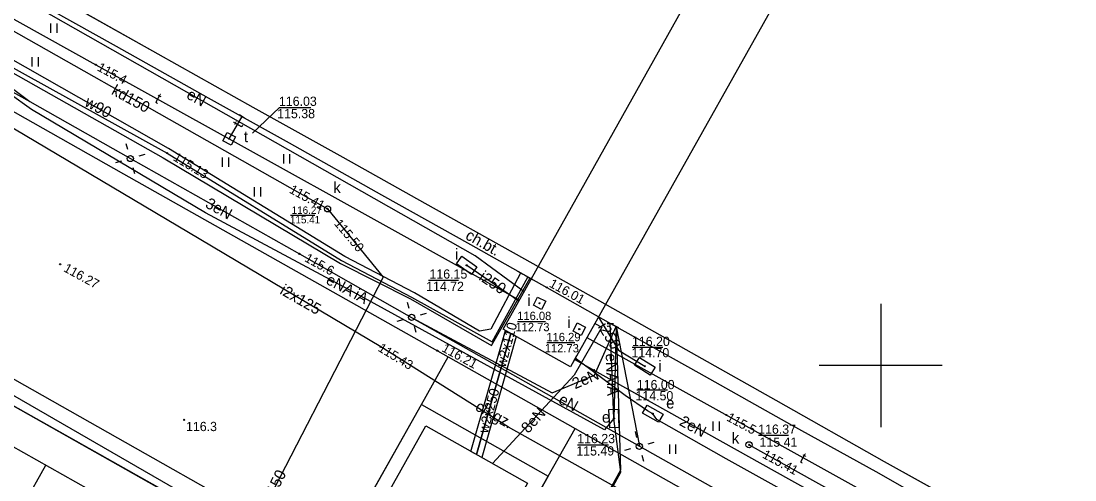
# Model space of a CAD drawing. Extents: x 6434771 to 6436222, y 5663454 to 5664782.
# Drawn here: x 6435430.2 to 6435515.8, y 5664090.7 to 5664127.9 of the extents above; entities that cross this region are included whole.
import ezdxf

# ---------------------------------------------------------------- set-up
doc = ezdxf.new("R2010")
doc.units = 0
for name, color, linetype in [('Warstwa 1', 7, 'Continuous'), ('Warstwa 10', 7, 'Continuous'), ('Warstwa 11', 7, 'Continuous'), ('Warstwa 12', 7, 'Continuous'), ('Warstwa 13', 7, 'Continuous'), ('Warstwa 14', 7, 'Continuous'), ('Warstwa 15', 7, 'Continuous'), ('Warstwa 18', 7, 'Continuous'), ('Warstwa 2', 7, 'Continuous'), ('Warstwa 20', 7, 'Continuous'), ('Warstwa 21', 7, 'Continuous'), ('Warstwa 25', 7, 'Continuous'), ('Warstwa 4', 7, 'Continuous'), ('Warstwa 5', 7, 'Continuous'), ('Warstwa 6', 7, 'Continuous'), ('Warstwa 63', 7, 'Continuous'), ('Warstwa 7', 7, 'Continuous'), ('Warstwa 8', 7, 'Continuous'), ('Warstwa 9', 7, 'Continuous')]:
    doc.layers.add(name, color=color, linetype=linetype)

msp = doc.modelspace()

# ---------------------------------------------------------------- linework, layer by layer
at = {"layer": 'Warstwa 1'}
for p, q in [((6435432.555, 5664130.243), (6435441.335, 5664125.287)), ((6435441.335, 5664125.287), (6435449.034, 5664120.974)), ((6435449.034, 5664120.974), (6435456.345, 5664116.905)), ((6435456.345, 5664116.905), (6435462.991, 5664113.165)), ((6435462.991, 5664113.165), (6435470.183, 5664109.158)), ((6435470.183, 5664109.158), (6435477.176, 5664105.243)), ((6435477.176, 5664105.243), (6435484.606, 5664101.064)), ((6435484.606, 5664101.064), (6435491.5, 5664097.18)), ((6435427.196, 5664098.076), (6435493.063, 5664060.99)), ((6435427.196, 5664098.076), (6435493.063, 5664060.99)), ((6435491.5, 5664097.18), (6435500.291, 5664092.224)), ((6435500.291, 5664092.224), (6435507.89, 5664088.002))]:
    msp.add_line(p, q, dxfattribs=at)
at = {"layer": 'Warstwa 10'}
for p, q in [((6435425.735, 5664095.564), (6435452.26, 5664080.69)), ((6435428.664, 5664085.555), (6435432.256, 5664091.907))]:
    msp.add_line(p, q, dxfattribs=at)
msp.add_lwpolyline([(6435512.08, 5664031.68), (6435519.26, 5664044.9), (6435520.43, 5664047.46), (6435517.52, 5664049.32), (6435488.86, 5664065.55), (6435459.11, 5664082.2), (6435427.46, 5664100.1), (6435402.03, 5664114.43), (6435399.19, 5664115.75), (6435391.2, 5664109.31), (6435384.85, 5664113.55), (6435364.69, 5664124.71), (6435341.99, 5664084.56), (6435345.46, 5664082.7), (6435349.36, 5664079.95), (6435341.23, 5664057.14), (6435338.72, 5664053.07), (6435311.53, 5664008.68), (6435286.89, 5663965.43), (6435277.879, 5663970.039)], dxfattribs=at)
at = {"layer": 'Warstwa 11'}
msp.add_lwpolyline([(6435424.379, 5664134.822), (6435432.555, 5664130.243), (6435441.335, 5664125.287), (6435449.034, 5664120.974), (6435456.345, 5664116.905), (6435462.991, 5664113.165), (6435470.183, 5664109.158), (6435477.176, 5664105.243), (6435484.606, 5664101.064), (6435491.5, 5664097.18), (6435500.291, 5664092.224), (6435507.89, 5664088.002), (6435515.369, 5664083.682), (6435522.343, 5664079.818), (6435525.422, 5664078.121)], dxfattribs=at)
at = {"layer": 'Warstwa 12'}
msp.add_line((6435478.531, 5664103.167), (6435478.35, 5664095.7), dxfattribs=at)
for points in [[(6435478.35, 5664095.7), (6435477.58, 5664094.78), (6435457.22, 5664105.95), (6435445.19, 5664112.38), (6435431.09, 5664120.76), (6435421.98, 5664127.25), (6435405.57, 5664135.69), (6435409.44, 5664142.14), (6435410.09, 5664141.9), (6435416, 5664151.63)], [(6435478.35, 5664095.7), (6435477.58, 5664094.78), (6435457.22, 5664105.95), (6435445.19, 5664112.38), (6435431.09, 5664120.76), (6435421.98, 5664127.25), (6435405.57, 5664135.69), (6435409.44, 5664142.14), (6435410.09, 5664141.9), (6435416, 5664151.63)], [(6435399.358, 5664149.784), (6435405.585, 5664140.419), (6435430.938, 5664121.422)], [(6435471.063, 5664105.991), (6435467.09, 5664108.905), (6435421.449, 5664134.807), (6435409.393, 5664141.833), (6435398.205, 5664147.048)], [(6435423.145, 5664135.337), (6435421.552, 5664132.606), (6435436.304, 5664124.407), (6435447.123, 5664118.397), (6435460.564, 5664110.934), (6435470.68, 5664105.309)], [(6435507.295, 5664079.249), (6435505.124, 5664075.095), (6435479.02, 5664089.831), (6435469.802, 5664094.992), (6435459.42, 5664101.508), (6435443.831, 5664110.796), (6435421.608, 5664123.965), (6435424.298, 5664128.932), (6435424.108, 5664132.225), (6435421.969, 5664134.001)], [(6435470.773, 5664107.501), (6435468.368, 5664102.96), (6435467.446, 5664102.791), (6435462.173, 5664105.884), (6435456.498, 5664108.833), (6435442.193, 5664117.606), (6435424.85, 5664127.456), (6435419.187, 5664130.564), (6435405.352, 5664120.251), (6435400.029, 5664122.838), (6435399.89, 5664122.91), (6435399.58, 5664123.14)], [(6435421.6, 5664126.625), (6435430.938, 5664121.422)], [(6435399.58, 5664123.14), (6435396.15, 5664116.95), (6435397.13, 5664116.31), (6435446.87, 5664087.62), (6435471.43, 5664073.42), (6435489.49, 5664063.95), (6435508.84, 5664053.25), (6435525.1, 5664044.89), (6435529.54, 5664053.33)], [(6435430.938, 5664121.422), (6435439.103, 5664116.793)], [(6435447.123, 5664118.397), (6435448.165, 5664120.204)], [(6435439.103, 5664116.793), (6435452.82, 5664109.057), (6435461.929, 5664103.907)], [(6435470.632, 5664105.224), (6435466.4, 5664108.124)], [(6435461.929, 5664103.907), (6435473.326, 5664097.79), (6435476.784, 5664099.228), (6435478.527, 5664103.158)], [(6435461.929, 5664103.907), (6435480.414, 5664093.444)], [(6435477.091, 5664103.936), (6435478.708, 5664101.235), (6435480.862, 5664099.939)], [(6435476.803, 5664103.422), (6435477.37, 5664103.111), (6435475.133, 5664099.208), (6435468.505, 5664092.037)], [(6435478.531, 5664103.167), (6435478.891, 5664091.522), (6435471.59, 5664078.26)], [(6435478.35, 5664095.7), (6435478.05, 5664103.41)], [(6435478.35, 5664095.7), (6435478.05, 5664103.41)], [(6435478.531, 5664103.167), (6435480.414, 5664093.444)], [(6435467.185, 5664092.783), (6435469.968, 5664102.606)], [(6435469.968, 5664102.606), (6435467.185, 5664092.783)], [(6435476.16, 5664102.266), (6435500.26, 5664088.875), (6435525.563, 5664074.819), (6435526.953, 5664077.459)], [(6435510.474, 5664080.791), (6435510.047, 5664081.076), (6435492.533, 5664090.768), (6435475.149, 5664100.477)], [(6435515.96, 5664076.64), (6435511.99, 5664078.77), (6435506.5, 5664081.98), (6435496.94, 5664087.15), (6435487.47, 5664092.44), (6435481.82, 5664095.61), (6435481.5, 5664096.09), (6435481.06, 5664096.33), (6435479.26, 5664097.56), (6435475.21, 5664100.59)], [(6435453.712, 5664051.833), (6435454.46, 5664052.811), (6435454.69, 5664053.12), (6435462.88, 5664075.87), (6435469.07, 5664073.4), (6435478.9, 5664091.36), (6435478.35, 5664095.7)], [(6435469.07, 5664073.4), (6435478.9, 5664091.36), (6435478.35, 5664095.7)], [(6435480.414, 5664093.444), (6435495.979, 5664084.686), (6435500.906, 5664081.907)]]:
    msp.add_lwpolyline(points, dxfattribs=at)
at = {"layer": 'Warstwa 13'}
msp.add_circle((6435443.474, 5664095.59), 0.045, dxfattribs=at)
at = {"layer": 'Warstwa 14'}
for p, q in [((6435452.096, 5664112.2), (6435454.077, 5664112.2)), ((6435463.299, 5664106.924), (6435465.727, 5664106.924)), ((6435470.532, 5664103.574), (6435472.789, 5664103.574)), ((6435472.913, 5664101.857), (6435475.17, 5664101.857)), ((6435479.822, 5664101.49), (6435482.306, 5664101.49)), ((6435482.689, 5664097.999), (6435480.196, 5664097.999)), ((6435490.087, 5664094.338), (6435492.526, 5664094.338)), ((6435475.379, 5664093.574), (6435477.914, 5664093.574))]:
    msp.add_line(p, q, dxfattribs=at)
msp.add_lwpolyline([(6435449.015, 5664118.851), (6435451.22, 5664120.941), (6435453.749, 5664120.941)], dxfattribs=at)
for centre in [(6435436.304, 5664124.407), (6435447.123, 5664118.397), (6435442.088, 5664117.237), (6435455.105, 5664112.71), (6435455.105, 5664112.71), (6435455.105, 5664112.71), (6435452.82, 5664109.057), (6435466.4, 5664108.124), (6435472.313, 5664105.052), (6435475.538, 5664102.953), (6435459.42, 5664101.508), (6435480.862, 5664099.939), (6435481.5, 5664096.09), (6435487.485, 5664095.979), (6435478.35, 5664095.7), (6435489.316, 5664093.567), (6435489.316, 5664093.567)]:
    msp.add_circle(centre, 0.045, dxfattribs=at)
at = {"layer": 'Warstwa 15'}
for points in [[(6435493.203, 5664145.521), (6435498.707, 5664142.445), (6435474.821, 5664099.892), (6435469.358, 5664102.948)], [(6435463.093, 5664095.093), (6435471.327, 5664090.444), (6435466.677, 5664082.189), (6435458.453, 5664086.849)]]:
    msp.add_lwpolyline(points, close=True, dxfattribs=at)
at = {"layer": 'Warstwa 18'}
msp.add_lwpolyline([(6435462.724, 5664096.838), (6435473.014, 5664091.033), (6435467.046, 5664080.445), (6435456.766, 5664086.269), (6435462.724, 5664096.838)], dxfattribs=at)
at = {"layer": 'Warstwa 2'}
for centre in [(6435439.103, 5664116.793), (6435461.929, 5664103.907), (6435480.414, 5664093.444)]:
    msp.add_circle(centre, 0.25, dxfattribs=at)
at = {"layer": 'Warstwa 20'}
for p, q in [((6435448.373, 5664120.065), (6435447.957, 5664120.343)), ((6435470.99, 5664107.376), (6435470.556, 5664107.626)), ((6435471.57, 5664107.056), (6435471.128, 5664107.292)), ((6435471.737, 5664106.952), (6435471.299, 5664107.192)), ((6435477.8, 5664103.4), (6435478.3, 5664103.42)), ((6435478.752, 5664103.05), (6435478.31, 5664103.284)), ((6435475.087, 5664100.372), (6435475.333, 5664100.808))]:
    msp.add_line(p, q, dxfattribs=at)
at = {"layer": 'Warstwa 21'}
msp.add_line((6435425.735, 5664095.564), (6435452.26, 5664080.69), dxfattribs=at)
at = {"layer": 'Warstwa 25'}
for centre in [(6435433.409, 5664108.212), (6435472.899, 5664106.335), (6435464.016, 5664101.202)]:
    msp.add_circle(centre, 0.045, dxfattribs=at)
at = {"layer": 'Warstwa 4'}
for points in [[(6435446.616, 5664118.241), (6435446.967, 5664118.904), (6435447.63, 5664118.553), (6435447.279, 5664117.89)], [(6435465.571, 5664108.247), (6435466.001, 5664108.861), (6435467.229, 5664108.001), (6435466.799, 5664107.387)], [(6435471.809, 5664104.887), (6435472.148, 5664105.556), (6435472.817, 5664105.217), (6435472.478, 5664104.548)], [(6435475.033, 5664102.792), (6435475.377, 5664103.458), (6435476.043, 5664103.114), (6435475.699, 5664102.448)], [(6435480.028, 5664100.023), (6435480.429, 5664100.657), (6435481.696, 5664099.855), (6435481.295, 5664099.221)], [(6435480.663, 5664096.136), (6435481.034, 5664096.787), (6435482.337, 5664096.044), (6435481.966, 5664095.393)], [(6435478.754, 5664094.965), (6435478.005, 5664094.936), (6435477.946, 5664096.435), (6435478.695, 5664096.464)]]:
    msp.add_lwpolyline(points, close=True, dxfattribs=at)
for points in [[(6435438.895, 5664117.514), (6435438.756, 5664117.994)], [(6435438.382, 5664116.585), (6435437.902, 5664116.446)], [(6435439.824, 5664117.001), (6435440.304, 5664117.14)], [(6435439.311, 5664116.072), (6435439.45, 5664115.592)], [(6435461.731, 5664104.63), (6435461.599, 5664105.113)], [(6435461.206, 5664103.709), (6435460.723, 5664103.577)], [(6435462.652, 5664104.105), (6435463.135, 5664104.237)], [(6435462.127, 5664103.184), (6435462.259, 5664102.701)], [(6435480.217, 5664094.168), (6435480.086, 5664094.65)], [(6435479.69, 5664093.247), (6435479.208, 5664093.116)], [(6435481.138, 5664093.641), (6435481.62, 5664093.772)], [(6435480.611, 5664092.72), (6435480.742, 5664092.238)]]:
    msp.add_lwpolyline(points, dxfattribs=at)
for centre in [(6435455.105, 5664112.71), (6435489.316, 5664093.567)]:
    msp.add_circle(centre, 0.25, dxfattribs=at)
at = {"layer": 'Warstwa 5'}
for p, q in [((6435412.891, 5664130.04), (6435438.538, 5664115.56)), ((6435430.562, 5664130.047), (6435437.963, 5664125.907)), ((6435432.654, 5664126.994), (6435432.654, 5664127.744)), ((6435433.154, 5664126.994), (6435433.154, 5664127.744)), ((6435437.963, 5664125.907), (6435445.423, 5664121.727)), ((6435431.139, 5664124.273), (6435431.139, 5664125.023)), ((6435431.639, 5664124.273), (6435431.639, 5664125.023)), ((6435445.423, 5664121.727), (6435451.999, 5664118.058)), ((6435451.999, 5664118.058), (6435459.479, 5664113.837)), ((6435446.585, 5664116.115), (6435446.585, 5664116.865)), ((6435447.085, 5664116.115), (6435447.085, 5664116.865)), ((6435451.554, 5664116.389), (6435451.554, 5664117.139)), ((6435452.054, 5664116.389), (6435452.054, 5664117.139)), ((6435438.538, 5664115.56), (6435464.016, 5664101.202)), ((6435449.188, 5664113.713), (6435449.188, 5664114.463)), ((6435449.688, 5664113.713), (6435449.688, 5664114.463)), ((6435459.479, 5664113.837), (6435466.711, 5664109.82)), ((6435466.711, 5664109.82), (6435472.899, 5664106.335)), ((6435472.899, 5664106.335), (6435478.074, 5664103.413)), ((6435478.074, 5664103.413), (6435485.226, 5664099.396)), ((6435464.016, 5664101.202), (6435464.902, 5664100.702)), ((6435462.724, 5664096.838), (6435464.902, 5664100.702)), ((6435485.226, 5664099.396), (6435492.786, 5664095.155)), ((6435462.724, 5664096.838), (6435473.014, 5664091.033)), ((6435486.413, 5664094.713), (6435486.413, 5664095.463)), ((6435486.913, 5664094.713), (6435486.913, 5664095.463)), ((6435492.786, 5664095.155), (6435499.611, 5664091.392)), ((6435473.014, 5664091.033), (6435475.191, 5664094.896)), ((6435475.191, 5664094.896), (6435485.512, 5664089.072)), ((6435482.88, 5664092.839), (6435482.88, 5664093.589)), ((6435483.38, 5664092.839), (6435483.38, 5664093.589)), ((6435499.611, 5664091.392), (6435514.868, 5664082.758))]:
    msp.add_line(p, q, dxfattribs=at)
at = {"layer": 'Warstwa 6'}
for points in [[(6435363.609, 5664077.113), (6435387.426, 5664119.857), (6435413.31, 5664105.924), (6435427.196, 5664098.076), (6435493.063, 5664060.99), (6435506.96, 5664053.173), (6435525.231, 5664042.382), (6435541.744, 5664033.383), (6435549.389, 5664047.071), (6435585.542, 5664026.395), (6435623.165, 5664009.022), (6435627.073, 5664014.655), (6435637.85, 5664030.095), (6435641.864, 5664030.387), (6435649.263, 5664050.158), (6435652.299, 5664065.522)], [(6435421.61, 5663811.04), (6435514.97, 5663977.09), (6435575.72, 5663942.78), (6435579.487, 5663948.005), (6435603.636, 5663981.906), (6435623.165, 5664009.022), (6435585.542, 5664026.395), (6435549.389, 5664047.071), (6435541.744, 5664033.383), (6435525.231, 5664042.382), (6435506.96, 5664053.173), (6435493.063, 5664060.99), (6435427.196, 5664098.076), (6435413.31, 5664105.924), (6435387.426, 5664119.857), (6435363.609, 5664077.113)]]:
    msp.add_lwpolyline(points, dxfattribs=at)
for centre in [(6435447.123, 5664118.397), (6435455.105, 5664112.71), (6435466.4, 5664108.124), (6435472.313, 5664105.052), (6435475.538, 5664102.953), (6435480.862, 5664099.939), (6435481.5, 5664096.09), (6435478.35, 5664095.7), (6435489.316, 5664093.567)]:
    msp.add_circle(centre, 0.045, dxfattribs=at)
at = {"layer": 'Warstwa 63'}
for p, q in [((6435500, 5664105), (6435500, 5664095)), ((6435505, 5664100), (6435495, 5664100))]:
    msp.add_line(p, q, dxfattribs=at)
at = {"layer": 'Warstwa 7'}
for points in [[(6435489.316, 5664093.567), (6435527.244, 5664072.429), (6435530.308, 5664077.722), (6435548.951, 5664117.638), (6435553.502, 5664167.405), (6435557.615, 5664179.285)], [(6435418.572, 5664133.392), (6435455.105, 5664112.71), (6435459.628, 5664107.175), (6435436.721, 5664062.82)], [(6435364.914, 5664014.555), (6435357.033, 5664043.581), (6435350.263, 5664057.673), (6435362.566, 5664080.216), (6435376.437, 5664104.279), (6435385.959, 5664105.164), (6435404.244, 5664118.774), (6435419.072, 5664130.076), (6435424.534, 5664126.949), (6435442.088, 5664117.237), (6435456.234, 5664108.526), (6435461.909, 5664105.538), (6435468.455, 5664101.919), (6435471.349, 5664107.174)], [(6435360.08, 5664074.1), (6435375.27, 5664100.25), (6435381.179, 5664097.464), (6435385.499, 5664104.38), (6435404.392, 5664118.612), (6435419.007, 5664129.726), (6435424.192, 5664126.774), (6435441.773, 5664116.841), (6435456.161, 5664108.277), (6435461.837, 5664105.409), (6435468.412, 5664101.629), (6435471.518, 5664107.072)]]:
    msp.add_lwpolyline(points, dxfattribs=at)
at = {"layer": 'Warstwa 8'}
msp.add_lwpolyline([(6435469.535, 5664102.849), (6435470.401, 5664102.364), (6435467.621, 5664092.536), (6435466.748, 5664093.029)], close=True, dxfattribs=at)
at = {"layer": 'Warstwa 9'}
for p, q in [((6435412.891, 5664130.04), (6435438.538, 5664115.56)), ((6435430.562, 5664130.047), (6435437.963, 5664125.907)), ((6435432.555, 5664130.243), (6435441.335, 5664125.287)), ((6435437.963, 5664125.907), (6435445.423, 5664121.727)), ((6435441.335, 5664125.287), (6435449.034, 5664120.974)), ((6435445.423, 5664121.727), (6435451.999, 5664118.058)), ((6435449.034, 5664120.974), (6435456.345, 5664116.905)), ((6435451.999, 5664118.058), (6435459.479, 5664113.837)), ((6435456.345, 5664116.905), (6435462.991, 5664113.165)), ((6435438.538, 5664115.56), (6435464.016, 5664101.202)), ((6435459.479, 5664113.837), (6435466.711, 5664109.82)), ((6435462.991, 5664113.165), (6435470.183, 5664109.158)), ((6435466.711, 5664109.82), (6435472.899, 5664106.335)), ((6435470.183, 5664109.158), (6435477.176, 5664105.243)), ((6435472.899, 5664106.335), (6435478.074, 5664103.413)), ((6435477.176, 5664105.243), (6435484.606, 5664101.064)), ((6435478.074, 5664103.413), (6435485.226, 5664099.396)), ((6435464.016, 5664101.202), (6435464.902, 5664100.702)), ((6435484.606, 5664101.064), (6435491.5, 5664097.18)), ((6435462.724, 5664096.838), (6435464.902, 5664100.702)), ((6435462.724, 5664096.838), (6435464.902, 5664100.702)), ((6435464.902, 5664100.702), (6435475.191, 5664094.896)), ((6435485.226, 5664099.396), (6435492.786, 5664095.155)), ((6435456.766, 5664086.269), (6435462.724, 5664096.838)), ((6435462.724, 5664096.838), (6435473.014, 5664091.033)), ((6435491.5, 5664097.18), (6435500.291, 5664092.224)), ((6435425.735, 5664095.564), (6435452.26, 5664080.69)), ((6435492.786, 5664095.155), (6435499.611, 5664091.392)), ((6435473.014, 5664091.033), (6435475.191, 5664094.896)), ((6435473.014, 5664091.033), (6435475.191, 5664094.896)), ((6435475.191, 5664094.896), (6435485.512, 5664089.072)), ((6435500.291, 5664092.224), (6435507.89, 5664088.002)), ((6435467.046, 5664080.445), (6435473.014, 5664091.033)), ((6435499.611, 5664091.392), (6435514.868, 5664082.758))]:
    msp.add_line(p, q, dxfattribs=at)

# ---------------------------------------------------------------- texts
at = {"layer": 'Warstwa 13'}
for s, height, rotation, p in [('w90', 0.9, 331.09512, (6435435.325, 5664121.105)), ('t', 0.9, 331.6337, (6435441.019, 5664121.374)), ('eN', 0.9, 331.11231, (6435443.584, 5664121.72)), ('t', 0.9, 60.73353, (6435448.117, 5664119.216)), ('3eN', 0.9, 331.27274, (6435445.114, 5664112.875)), ('eNA', 0.9, 331.87434, (6435454.903, 5664106.678)), ('i250', 0.9, 326.27655, (6435467.318, 5664106.997)), ('i2x125', 0.9, 330.04088, (6435451.165, 5664105.858)), ('iA', 0.9, 331.24982, (6435457.164, 5664105.468)), ('i250', 0.9, 301.58207, (6435477.015, 5664103.148)), ('w2x110', 0.8, 74.87412, (6435469.544, 5664099.81)), ('eNA', 0.9, 272.22944, (6435477.677, 5664100.96)), ('2eN', 0.9, 23.27928, (6435475.194, 5664098.068)), ('iA', 0.9, 272.22944, (6435477.776, 5664098.591)), ('w2x250', 0.8, 74.87412, (6435468.105, 5664094.454)), ('eN', 0.9, 331.18106, (6435473.775, 5664096.978)), ('8eN', 0.9, 47.94511, (6435471.393, 5664094.442)), ('2eN', 0.9, 331.50765, (6435483.585, 5664095.202)), ('t', 0.9, 331.6337, (6435493.35, 5664092.197))]:
    msp.add_text(s, height=height, rotation=rotation, dxfattribs=at).set_placement(p)
msp.add_text('116.3', height=0.75, dxfattribs=at).set_placement((6435443.622, 5664094.678))
at = {"layer": 'Warstwa 14'}
for s, rotation, p in [('115.4', 331.6337, (6435436.351, 5664123.968)), ('115.13', 329.06685, (6435442.512, 5664116.685)), ('115.41', 331.17534, (6435451.938, 5664114.056)), ('115.50', 309.94725, (6435455.597, 5664111.49)), ('115.6', 331.20398, (6435453.182, 5664108.49)), ('115.43', 328.57984, (6435459.137, 5664101.224)), ('115.5', 331.6337, (6435487.435, 5664095.565)), ('115.41', 331.55922, (6435490.337, 5664092.553))]:
    msp.add_text(s, height=0.75, rotation=rotation, dxfattribs=at).set_placement(p)
for s, height, p in [('115.38', 0.75, (6435451.021, 5664120.066)), ('115.41', 0.6, (6435452.052, 5664111.535)), ('114.72', 0.75, (6435463.108, 5664106.049)), ('112.73', 0.677, (6435470.354, 5664102.783)), ('112.73', 0.677, (6435472.735, 5664101.066)), ('114.70', 0.75, (6435479.769, 5664100.67)), ('114.50', 0.75, (6435480.099, 5664097.174)), ('115.41', 0.75, (6435490.166, 5664093.409)), ('115.49', 0.75, (6435475.296, 5664092.699))]:
    msp.add_text(s, height=height, dxfattribs=at).set_placement(p)
at = {"layer": 'Warstwa 25'}
for s, rotation, p in [('116.27', 331.26701, (6435433.621, 5664107.677)), ('116.01', 331.23836, (6435473.032, 5664106.425)), ('116.21', 331.25555, (6435464.314, 5664101.188))]:
    msp.add_text(s, height=0.75, rotation=rotation, dxfattribs=at).set_placement(p)
at = {"layer": 'Warstwa 5'}
for s, p in [('t', (6435448.319, 5664118.119)), ('k', (6435455.576, 5664113.998)), ('i', (6435465.442, 5664108.583)), ('i', (6435471.313, 5664104.841)), ('i', (6435474.575, 5664103.051)), ('i', (6435481.953, 5664099.509)), ('e', (6435482.587, 5664096.513)), ('e', (6435477.374, 5664095.365)), ('k', (6435487.916, 5664093.671))]:
    msp.add_text(s, height=0.9, dxfattribs=at).set_placement(p)
at = {"layer": 'Warstwa 6'}
for s, height, p in [('116.03', 0.75, (6435451.163, 5664121.066)), ('116.27', 0.6, (6435452.192, 5664112.303)), ('116.15', 0.75, (6435463.38, 5664107.049)), ('116.08', 0.677, (6435470.496, 5664103.687)), ('116.29', 0.677, (6435472.866, 5664101.97)), ('116.20', 0.75, (6435479.816, 5664101.588)), ('116.00', 0.75, (6435480.205, 5664098.079)), ('116.37', 0.75, (6435490.057, 5664094.463)), ('116.23', 0.75, (6435475.371, 5664093.699))]:
    msp.add_text(s, height=height, dxfattribs=at).set_placement(p)
at = {"layer": 'Warstwa 7'}
for rotation, p in [(331.17534, (6435437.496, 5664122.048)), (63.38059, (6435450.315, 5664088.311))]:
    msp.add_text('kd150', height=0.9, rotation=rotation, dxfattribs=at).set_placement(p)
at = {"layer": 'Warstwa 9'}
for s, rotation, p in [('ch.bt.', 330.61384, (6435466.225, 5664110.306)), ('ch.gz.', 330.56227, (6435467.02, 5664096.423))]:
    msp.add_text(s, height=0.9, rotation=rotation, dxfattribs=at).set_placement(p)

doc.saveas('drawing.dxf')
